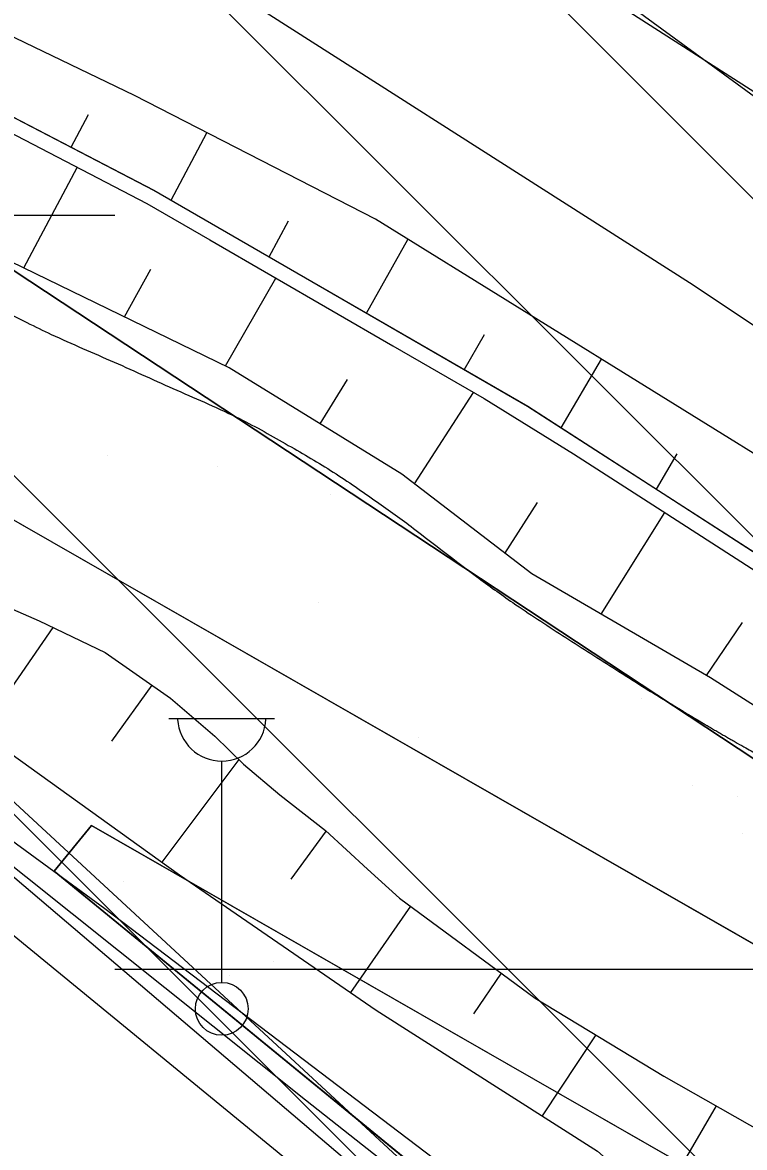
# Model space of a CAD drawing. Extents: x 417995 to 421451, y 4454518 to 4458015.
# Drawn here: x 420576.3 to 420624.2, y 4456645.1 to 4456719.7 of the extents above; entities that cross this region are included whole.
import ezdxf

# ---------------------------------------------------------------- set-up
doc = ezdxf.new("R2010")
doc.units = 0
for name, color, linetype in [('ADAKENARI', 7, 'Continuous'), ('Egri_1m', 7, 'Continuous'), ('Hid_Dere_Sulu_Yat_Gen', 7, 'Continuous'), ('KALDIRIM_FAT', 7, 'Continuous'), ('PL_AYA_PARK_DINLENME', 7, 'Continuous'), ('PL_TA_K_DERE', 7, 'Continuous'), ('S_Cad_Sok_Lambasi', 7, 'Continuous'), ('Sev_Sevalti', 7, 'Continuous'), ('Sev_Sevustu', 7, 'Continuous'), ('Sev_Tarama', 7, 'Continuous'), ('Sinir_Ist_Duvari', 7, 'Continuous'), ('SN_TASKIN', 7, 'Continuous'), ('SN_TR_SIVILASMA', 7, 'Continuous'), ('SN_TR_TASKIN', 7, 'Continuous'), ('TRFAT_PARKALANI', 7, 'Continuous'), ('Yol_Kaldirim_kenari_bordurtasi', 7, 'Continuous'), ('Yol_Sose', 7, 'Continuous')]:
    doc.layers.add(name, color=color, linetype=linetype)

msp = doc.modelspace()

# ---------------------------------------------------------------- linework, layer by layer
at = {"layer": 'ADAKENARI'}
for p, q in [((420657.58, 4456639.752), (420530.801, 4456712.428)), ((420572.513, 4456705.355), (420639.693, 4456661.01)), ((420580.885, 4456666.427), (420578.414, 4456663.41)), ((420648.519, 4456627.656), (420580.885, 4456666.427)), ((420578.414, 4456663.41), (420752.585, 4456520.733))]:
    msp.add_line(p, q, dxfattribs=at)
msp.add_arc((420191.407, 4456074.797), 823.132, 35.35416, 63.79989, dxfattribs=at)
at = {"layer": 'Egri_1m'}
for points in [[(420544.483, 4456705.548), (420544.854, 4456706.003), (420545.224, 4456706.458), (420545.595, 4456706.912), (420546.405, 4456707.69), (420547.396, 4456708.555), (420548.584, 4456709.163), (420549.468, 4456709.556), (420550.006, 4456709.704), (420550.551, 4456709.809), (420551.147, 4456709.909), (420551.937, 4456710.024), (420552.728, 4456710.113), (420553.519, 4456710.184), (420554.044, 4456710.179), (420554.55, 4456710.149), (420555.056, 4456710.074), (420555.871, 4456709.892), (420556.84, 4456709.656), (420557.786, 4456709.355), (420558.729, 4456709.036), (420559.669, 4456708.688), (420560.595, 4456708.312), (420561.547, 4456707.908), (420562.689, 4456707.376), (420563.824, 4456706.831), (420564.952, 4456706.274), (420566.184, 4456705.636), (420567.428, 4456704.98), (420568.662, 4456704.304), (420569.918, 4456703.566), (420571.188, 4456702.785), (420572.46, 4456702.007), (420573.779, 4456701.24), (420575.192, 4456700.497), (420576.618, 4456699.78), (420578.231, 4456698.999), (420582.394, 4456697.155), (420586.552, 4456695.294), (420590.701, 4456693.41), (420593.933, 4456691.641), (420596.913, 4456689.865), (420599.782, 4456687.907), (420602.227, 4456686.136), (420604.303, 4456684.528), (420606.396, 4456682.949), (420608.81, 4456681.214), (420612.101, 4456679.039), (420615.421, 4456676.91), (420618.758, 4456674.807)], [(420620.144, 4456673.968), (420620.116, 4456673.986), (420620.088, 4456674.003), (420620.059, 4456674.02), (420620.031, 4456674.037), (420620.003, 4456674.054), (420619.975, 4456674.071), (420619.946, 4456674.088), (420619.918, 4456674.105), (420619.89, 4456674.123), (420619.861, 4456674.14), (420619.833, 4456674.157), (420619.805, 4456674.174), (420619.776, 4456674.191), (420619.748, 4456674.208), (420619.72, 4456674.225), (420619.692, 4456674.242), (420619.663, 4456674.26), (420619.635, 4456674.277), (420619.607, 4456674.294), (420619.578, 4456674.311), (420619.55, 4456674.328), (420619.522, 4456674.345), (420619.493, 4456674.362), (420619.465, 4456674.379), (420619.437, 4456674.396), (420619.409, 4456674.414), (420619.38, 4456674.431), (420619.352, 4456674.448), (420619.324, 4456674.465), (420619.295, 4456674.482), (420619.267, 4456674.499), (420619.239, 4456674.516), (420619.21, 4456674.533), (420619.182, 4456674.551), (420619.154, 4456674.568), (420619.126, 4456674.585), (420619.097, 4456674.602), (420619.069, 4456674.619), (420619.041, 4456674.636), (420619.012, 4456674.653), (420618.984, 4456674.67), (420618.956, 4456674.688), (420618.927, 4456674.705), (420618.899, 4456674.722), (420618.871, 4456674.739), (420618.843, 4456674.756), (420618.814, 4456674.773), (420618.786, 4456674.79), (420618.758, 4456674.807)], [(420620.144, 4456673.968), (420620.173, 4456673.952), (420620.201, 4456673.935), (420620.23, 4456673.918), (420620.258, 4456673.901), (420620.286, 4456673.884), (420620.315, 4456673.867), (420620.343, 4456673.85), (420620.372, 4456673.833), (420620.4, 4456673.816), (420620.429, 4456673.799), (420620.457, 4456673.783), (420620.485, 4456673.766), (420620.514, 4456673.749), (420620.542, 4456673.732), (420620.571, 4456673.715), (420620.599, 4456673.698), (420620.628, 4456673.681), (420620.656, 4456673.664), (420620.685, 4456673.647), (420620.713, 4456673.63), (420620.741, 4456673.614), (420620.77, 4456673.597), (420620.798, 4456673.58), (420620.827, 4456673.563), (420620.855, 4456673.546), (420620.884, 4456673.529), (420620.912, 4456673.512), (420620.94, 4456673.495), (420620.969, 4456673.478), (420620.997, 4456673.461), (420621.026, 4456673.445), (420621.054, 4456673.428), (420621.083, 4456673.411), (420621.111, 4456673.394), (420621.139, 4456673.377), (420621.168, 4456673.36), (420621.196, 4456673.343), (420621.225, 4456673.326), (420621.253, 4456673.309), (420621.282, 4456673.292), (420621.31, 4456673.276), (420621.338, 4456673.259), (420621.367, 4456673.242), (420621.395, 4456673.225), (420621.424, 4456673.208), (420621.452, 4456673.191), (420621.481, 4456673.174), (420621.509, 4456673.157), (420621.537, 4456673.14)], [(420621.537, 4456673.14), (420621.822, 4456672.974), (420622.106, 4456672.809), (420622.39, 4456672.643), (420622.675, 4456672.477), (420622.96, 4456672.313), (420623.245, 4456672.148), (420623.53, 4456671.984), (420624.116, 4456671.652), (420625.055, 4456671.125), (420625.993, 4456670.598), (420626.931, 4456670.071), (420627.871, 4456669.546), (420628.811, 4456669.023), (420629.752, 4456668.5), (420630.693, 4456667.977), (420632.043, 4456667.206), (420633.429, 4456666.415), (420634.814, 4456665.623), (420636.196, 4456664.826), (420637.564, 4456664.005), (420638.931, 4456663.183), (420640.299, 4456662.361), (420641.674, 4456661.504), (420643.062, 4456660.591), (420644.45, 4456659.679), (420645.838, 4456658.766), (420647.622, 4456657.527), (420649.654, 4456656.084), (420651.686, 4456654.641), (420653.719, 4456653.198), (420655.762, 4456651.771), (420657.807, 4456650.347), (420659.852, 4456648.923), (420661.773, 4456647.587), (420662.198, 4456647.304), (420662.623, 4456647.022), (420663.048, 4456646.739), (420663.476, 4456646.462), (420663.911, 4456646.196), (420664.345, 4456645.929), (420664.78, 4456645.663), (420665.165, 4456645.437), (420665.507, 4456645.246), (420665.848, 4456645.055), (420666.19, 4456644.864), (420666.532, 4456644.672), (420666.873, 4456644.481), (420667.215, 4456644.29), (420667.557, 4456644.099)]]:
    msp.add_spline(points, degree=3, dxfattribs=at)
at = {"layer": 'Hid_Dere_Sulu_Yat_Gen'}
for points in [[(420628.797, 4456688.609), (420599.698, 4456706.626), (420583.742, 4456714.826), (420566.175, 4456723.317), (420547.914, 4456733.544), (420531.197, 4456742.218), (420514.496, 4456749.85), (420494.365, 4456759.328), (420473.739, 4456768.619), (420453.913, 4456778.395), (420430.949, 4456789.191), (420417.662, 4456796.02), (420400.799, 4456803.873), (420384.502, 4456813.366), (420364.611, 4456824.706), (420355.916, 4456828.361), (420344.654, 4456832.529)], [(420638.098, 4456706.537), (420610.182, 4456724.455), (420579.701, 4456740.59), (420553.415, 4456754.926), (420529.698, 4456766.467), (420508.916, 4456775.976), (420484.056, 4456788.077), (420475.421, 4456791.95), (420471.324, 4456797.697)]]:
    msp.add_lwpolyline(points, dxfattribs=at)
at = {"layer": 'KALDIRIM_FAT'}
msp.add_line((420561.087, 4456671.14), (420745.284, 4456520.25), dxfattribs=at)
at = {"layer": 'PL_AYA_PARK_DINLENME'}
for points in [[(420748.161, 4456516.174), (420745.657, 4456518.22), (420541.581, 4456692.093), (420537.091, 4456695.757), (420532.45, 4456699.227), (420527.666, 4456702.498), (420522.747, 4456705.562), (420517.703, 4456708.416), (420512.543, 4456711.053), (420507.275, 4456713.469), (420501.91, 4456715.659), (420360.257, 4456770.014), (420355.913, 4456776.795), (420359.267, 4456828.304)], [(420413.737, 4456796.23), (420457.309, 4456777.768), (420497.188, 4456760.043), (420547.406, 4456742.319), (420585.808, 4456724.595), (420620.518, 4456702.44), (420647.104, 4456684.716), (420666.305, 4456672.9), (420689.937, 4456655.915), (420715.785, 4456636.713), (420731.294, 4456611.604), (420747.541, 4456592.403), (420806.621, 4456538.493), (420839.115, 4456497.136)], [(420778.06, 4456586.457), (420756.719, 4456604.952), (420739.361, 4456629.102), (420719.74, 4456647.969), (420684.27, 4456675.892), (420660.875, 4456689.476), (420628.424, 4456712.116), (420597.482, 4456734.756), (420571.069, 4456750.604)]]:
    msp.add_lwpolyline(points, dxfattribs=at)
for points in [[(420398.451, 4456770.435), (420341.542, 4456780.97), (420343.747, 4456814.103), (420500.975, 4456742.521), (420572.513, 4456705.355), (420639.693, 4456661.01), (420701.864, 4456609.89), (420758.351, 4456552.552), (420808.535, 4456489.624), (420852.304, 4456421.109), (420929.964, 4456284.244), (420924.233, 4456280.992), (420830.138, 4456440.665), (420780.571, 4456521.605), (420657.58, 4456639.752), (420530.801, 4456712.428), (420483.239, 4456735.932), (420462.904, 4456746.949), (420444.362, 4456753.772)], [(420756.36, 4456492.63), (420757.499, 4456509.371), (420757.513, 4456510.978), (420757.336, 4456512.574), (420756.97, 4456514.139), (420756.421, 4456515.648), (420755.696, 4456517.082), (420754.807, 4456518.42), (420753.765, 4456519.643), (420752.585, 4456520.733), (420578.414, 4456663.41), (420580.885, 4456666.427), (420648.519, 4456627.656), (420768.787, 4456512.125), (420781.13, 4456491.97)]]:
    msp.add_lwpolyline(points, close=True, dxfattribs=at)
at = {"layer": 'PL_TA_K_DERE'}
msp.add_lwpolyline([(420859.034, 4456525.74), (420905.427, 4456453.119), (420983.888, 4456314.841), (420929.964, 4456284.244), (420852.304, 4456421.109), (420808.535, 4456489.624), (420758.351, 4456552.552), (420701.864, 4456609.89), (420639.693, 4456661.01), (420572.513, 4456705.355), (420500.975, 4456742.521), (420343.747, 4456814.103), (420348.148, 4456880.222), (420452.948, 4456832.51), (420528.13, 4456798.281), (420603.968, 4456758.881), (420676.56, 4456710.964), (420743.751, 4456655.717), (420804.798, 4456593.749)], close=True, dxfattribs=at)
for points in [[(420413.737, 4456796.23), (420457.309, 4456777.768), (420497.188, 4456760.043), (420547.406, 4456742.319), (420585.808, 4456724.595), (420620.518, 4456702.44), (420647.104, 4456684.716), (420666.305, 4456672.9), (420689.937, 4456655.915), (420715.785, 4456636.713), (420731.294, 4456611.604), (420747.541, 4456592.403), (420806.621, 4456538.493), (420839.115, 4456497.136)], [(420778.06, 4456586.457), (420756.719, 4456604.952), (420739.361, 4456629.102), (420719.74, 4456647.969), (420684.27, 4456675.892), (420660.875, 4456689.476), (420628.424, 4456712.116), (420597.482, 4456734.756), (420571.069, 4456750.604)]]:
    msp.add_lwpolyline(points, dxfattribs=at)
at = {"layer": 'S_Cad_Sok_Lambasi'}
for p, q in [((420586.023, 4456673.533), (420593.023, 4456673.533)), ((420589.523, 4456656.033), (420589.523, 4456670.708))]:
    msp.add_line(p, q, dxfattribs=at)
msp.add_circle((420589.523, 4456654.283), 1.75, dxfattribs=at)
msp.add_arc((420589.523, 4456673.637), 2.929, 183.298, 356.90719, dxfattribs=at)
at = {"layer": 'Sev_Sevalti'}
for points in [[(420628.797, 4456688.609), (420599.698, 4456706.626), (420583.742, 4456714.826), (420566.175, 4456723.317), (420547.914, 4456733.544), (420531.197, 4456742.218), (420514.496, 4456749.85), (420494.365, 4456759.328), (420473.739, 4456768.619), (420453.913, 4456778.395), (420430.949, 4456789.191), (420417.662, 4456796.02), (420400.799, 4456803.873), (420384.502, 4456813.366), (420364.611, 4456824.706)], [(420638.098, 4456706.537), (420610.182, 4456724.455), (420579.701, 4456740.59), (420553.415, 4456754.926), (420529.698, 4456766.467), (420508.916, 4456775.976), (420484.056, 4456788.077), (420475.421, 4456791.95), (420471.324, 4456797.697)], [(420570.248, 4456715.118), (420576.457, 4456711.886), (420584.562, 4456707.668), (420588.732, 4456705.255), (420600.85, 4456698.245), (420606.909, 4456694.74), (420612.821, 4456691.086), (420618.705, 4456687.294), (420626.887, 4456682.022)], [(420541.243, 4456707.54), (420549.926, 4456692.473), (420555.546, 4456684.386), (420573.506, 4456672.669), (420586.731, 4456663.16), (420599.749, 4456654.198), (420614.416, 4456644.851), (420618.876, 4456640.896), (420620.673, 4456643.117), (420633.404, 4456631.822), (420629.709, 4456627.87), (420643.091, 4456619.416), (420656.675, 4456608.896), (420665.249, 4456601.783), (420679.179, 4456590.931), (420695.965, 4456576.251), (420710.171, 4456562.951), (420723.398, 4456548.286), (420734.556, 4456538.681), (420743.79, 4456529.303), (420754.351, 4456517.111)]]:
    msp.add_lwpolyline(points, dxfattribs=at)
at = {"layer": 'Sev_Sevustu'}
for points in [[(420756.674, 4456576.51), (420749.74, 4456576.3), (420745.366, 4456577.634), (420723.44, 4456596.246), (420707.878, 4456611.316), (420696.19, 4456623.438), (420679.958, 4456634.943), (420668.92, 4456643.069), (420658.207, 4456651.162), (420645.633, 4456661.106), (420621.906, 4456676.224), (420610.056, 4456683.119), (420601.456, 4456689.735), (420590.016, 4456696.784), (420575.565, 4456703.811), (420553.678, 4456714.693), (420538.266, 4456722.751), (420518.926, 4456733.391), (420497.664, 4456743.095), (420475.49, 4456754.119), (420458.863, 4456763.31), (420439.862, 4456772.581), (420423.667, 4456781.357), (420412.251, 4456787.953)], [(420563.981, 4456719.507), (420585.022, 4456708.557), (420609.77, 4456694.24), (420627.451, 4456682.849), (420627.602, 4456682.751), (420627.623, 4456682.738), (420647.891, 4456669.696), (420666.201, 4456656.38), (420684.475, 4456642.63), (420700.624, 4456630.062), (420718.095, 4456614.289), (420733.339, 4456600.027), (420743.157, 4456590.571), (420752.054, 4456581.269), (420753.948, 4456579.385), (420754.96, 4456578.757), (420758.904, 4456577.432), (420763.283, 4456574.491), (420765.073, 4456572.824), (420775.619, 4456563.863), (420788.599, 4456552.231)], [(420573.873, 4456681.562), (420577.423, 4456680.002), (420581.804, 4456677.912), (420586.138, 4456674.873), (420589.071, 4456672.349), (420590.96, 4456670.496), (420593.361, 4456668.471), (420596.406, 4456666.108), (420599.176, 4456663.533), (420601.308, 4456661.622), (420610.291, 4456654.996), (420618.814, 4456649.816), (420629.196, 4456643.923)]]:
    msp.add_lwpolyline(points, dxfattribs=at)
at = {"layer": 'Sev_Tarama'}
for p, q in [((420579.556, 4456711.4), (420580.685, 4456713.58)), ((420586.168, 4456707.894), (420588.537, 4456712.362)), ((420576.401, 4456703.404), (420579.945, 4456710.071)), ((420592.657, 4456704.14), (420593.94, 4456706.533)), ((420599.121, 4456700.401), (420601.856, 4456705.289)), ((420583.078, 4456700.158), (420584.832, 4456703.327)), ((420589.773, 4456696.902), (420593.108, 4456702.724)), ((420605.591, 4456696.658), (420606.932, 4456698.987)), ((420612.009, 4456692.799), (420614.67, 4456697.356)), ((420596.046, 4456693.068), (420597.855, 4456696)), ((420602.303, 4456689.083), (420606.194, 4456695.153)), ((420618.319, 4456688.733), (420619.683, 4456691.07)), ((420608.287, 4456684.48), (420610.432, 4456687.858)), ((420614.652, 4456680.445), (420618.869, 4456687.189)), ((420578.331, 4456679.569), (420573.557, 4456672.633)), ((420621.643, 4456676.377), (420624.03, 4456679.892)), ((420584.9, 4456675.741), (420582.227, 4456672.031)), ((420590.649, 4456670.802), (420585.562, 4456664)), ((420596.442, 4456666.075), (420594.105, 4456662.883)), ((420602.02, 4456661.096), (420598.046, 4456655.37)), ((420608.038, 4456656.657), (420606.211, 4456653.951)), ((420614.297, 4456652.561), (420610.747, 4456647.189)), ((420622.285, 4456647.846), (420618.437, 4456641.285))]:
    msp.add_line(p, q, dxfattribs=at)
at = {"layer": 'Sinir_Ist_Duvari'}
msp.add_lwpolyline([(420344.231, 4456826.108), (420352.997, 4456821.85), (420361.032, 4456818.341), (420377.241, 4456809.018), (420391.824, 4456801.083), (420405.085, 4456794.915), (420418.211, 4456788.968), (420438.453, 4456780.507), (420454.168, 4456773.437), (420472.705, 4456764.282), (420491.628, 4456755.314), (420513.735, 4456744.751), (420533.252, 4456735.065), (420563.981, 4456719.507), (420585.044, 4456708.544), (420609.792, 4456694.228), (420627.428, 4456682.863)], dxfattribs=at)
at = {"layer": 'SN_TASKIN'}
msp.add_lwpolyline([(421279.092, 4456215.61), (421195.311, 4456240.09), (421032.227, 4456272.975), (420928.588, 4456320.689), (420834.213, 4456393.35), (420746.644, 4456480.517), (420663.922, 4456586.466), (420574.108, 4456669.499), (420422.961, 4456744.082), (420282.113, 4456812.001), (420160.798, 4456835.053), (420091.41, 4456837.401), (419960.894, 4456961.809), (419854.401, 4457049.617), (419750.612, 4457217.328), (419705.667, 4457319.894), (419669.268, 4457550.581), (419656.393, 4457729.951), (419636.417, 4457793.064)], dxfattribs=at)
at = {"layer": 'SN_TR_SIVILASMA'}
for p, q in [((421277.42, 4456055.312), (419975.727, 4457357.006)), ((421277.189, 4456033.093), (419969.646, 4457340.635)), ((421276.725, 4455988.655), (419957.486, 4457307.895)), ((421276.493, 4455966.436), (419971.974, 4457270.956))]:
    msp.add_line(p, q, dxfattribs=at)
at = {"layer": 'SN_TR_TASKIN'}
for p, q in [((420482.431, 4456706.904), (420582.431, 4456706.904)), ((420582.431, 4456656.904), (420682.431, 4456656.904))]:
    msp.add_line(p, q, dxfattribs=at)
at = {"layer": 'TRFAT_PARKALANI'}
for p, q in [((420581.967, 4456690.959), (420581.967, 4456690.959)), ((420589.243, 4456690.222), (420589.243, 4456690.222)), ((420596.74, 4456688.355), (420596.74, 4456688.355)), ((420595.903, 4456681.242), (420595.903, 4456681.242)), ((420617.336, 4456674.867), (420617.336, 4456674.867)), ((420602.564, 4456672.262), (420602.564, 4456672.262)), ((420620.693, 4456669.083), (420620.693, 4456669.083)), ((420623.679, 4456668.373), (420623.679, 4456668.373)), ((420623.997, 4456665.887), (420623.997, 4456665.887)), ((420583.021, 4456662.746), (420583.021, 4456662.746)), ((420592.952, 4456657.448), (420592.952, 4456657.448)), ((420590.022, 4456656.485), (420590.022, 4456656.485))]:
    msp.add_line(p, q, dxfattribs=at)
at = {"layer": 'Yol_Kaldirim_kenari_bordurtasi'}
msp.add_lwpolyline([(420754.996, 4456502.515), (420755.267, 4456514.098), (420739.383, 4456531.58), (420715.018, 4456550.806), (420697.984, 4456565.296), (420676.942, 4456583.315), (420650.419, 4456604.785), (420632.931, 4456619.664), (420625.505, 4456625.054), (420626.26, 4456626.044), (420610.448, 4456639.124), (420581.783, 4456660.908), (420561.961, 4456675.409)], dxfattribs=at)
at = {"layer": 'Yol_Sose'}
msp.add_lwpolyline([(420511.219, 4456721.192), (420526.77, 4456711.231), (420538.378, 4456702.378), (420552.497, 4456686.149), (420564.125, 4456672.952), (420595.076, 4456648.258), (420618.653, 4456629.621), (420652.202, 4456601.229), (420663.46, 4456592.076), (420677.142, 4456580.459), (420699.973, 4456560.246), (420723.188, 4456542.876), (420738.508, 4456530.276), (420745.352, 4456523.327), (420753.667, 4456513.824), (420754.014, 4456506.595)], dxfattribs=at)

doc.saveas('drawing.dxf')
